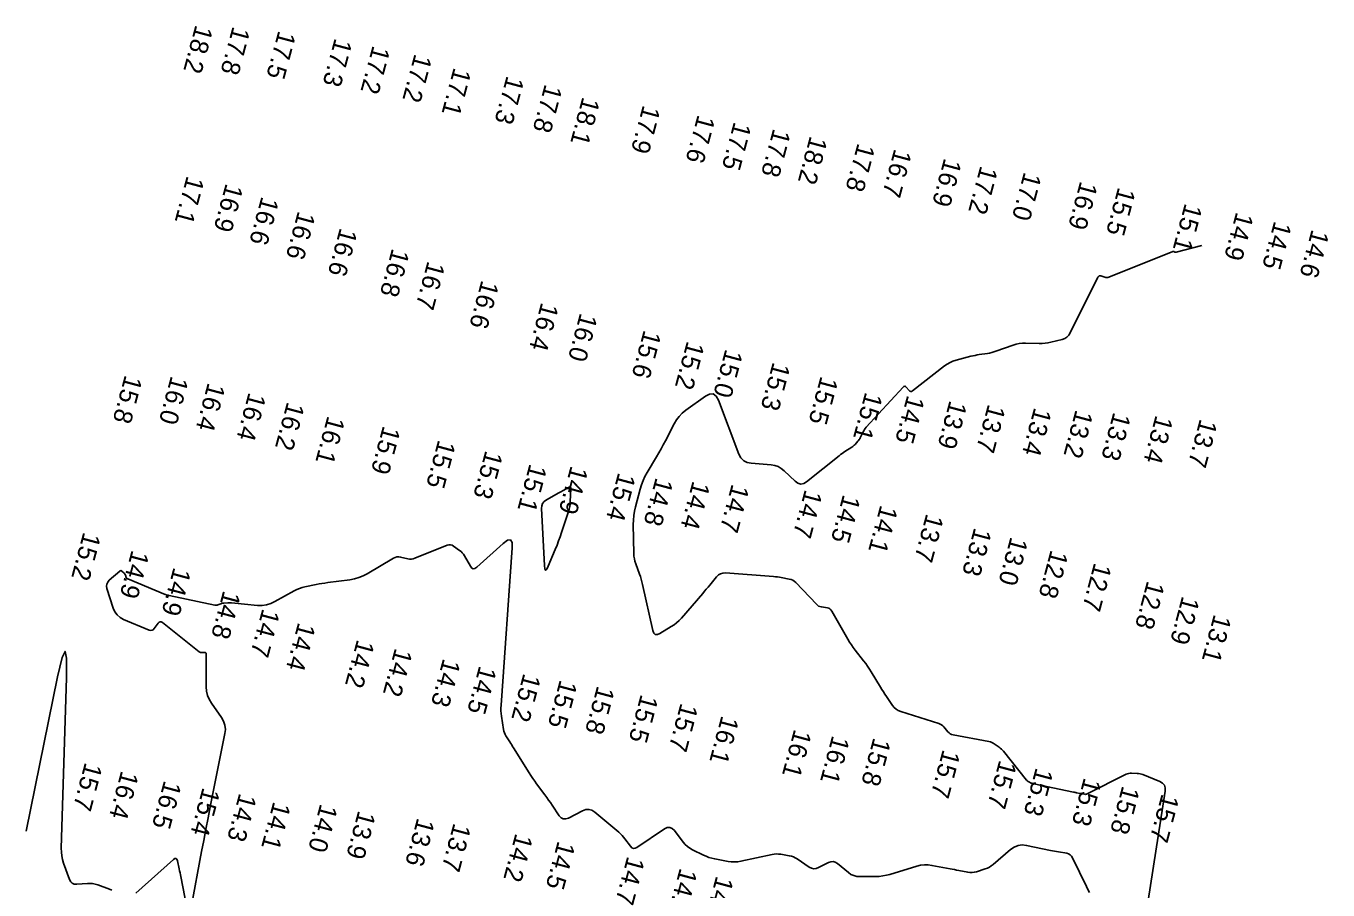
# Model space of a CAD drawing. Extents: x 988130 to 1132882, y 654656 to 841453.
# Drawn here: x 1028803.1 to 1029157, y 773780.5 to 774015.4 of the extents above; entities that cross this region are included whole.
import ezdxf

# ---------------------------------------------------------------- set-up
doc = ezdxf.new("R2010")
doc.units = 0
doc.layers.add('V-TOPO-MAJR', color=7, linetype='Continuous')
doc.layers.add('V-TOPO-SOUN', color=7, linetype='Continuous')

msp = doc.modelspace()

# ---------------------------------------------------------------- linework, layer by layer
at = {"layer": 'V-TOPO-MAJR'}
for points in [[(1029122.7, 773955.72), (1029115.73, 773953.96), (1029115.65, 773953.94), (1029115.57, 773953.94), (1029115.49, 773953.95), (1029115.42, 773953.98), (1029115.11, 773954.1), (1029115.04, 773954.12), (1029114.96, 773954.12), (1029114.88, 773954.12), (1029114.81, 773954.09), (1029097.46, 773947.13), (1029097.19, 773947.05), (1029096.92, 773947.01), (1029096.64, 773947.03), (1029096.36, 773947.1), (1029095.25, 773947.48), (1029095, 773947.53), (1029094.77, 773947.49), (1029094.59, 773947.36), (1029094.44, 773947.14), (1029086.96, 773931.98), (1029086.56, 773931.34), (1029086.05, 773930.83), (1029085.44, 773930.44), (1029084.73, 773930.19), (1029081.65, 773929.44), (1029080.88, 773929.28), (1029080.1, 773929.17), (1029079.32, 773929.12), (1029078.53, 773929.11), (1029074.83, 773929.21), (1029073.96, 773929.2), (1029073.1, 773929.1), (1029072.25, 773928.92), (1029071.41, 773928.67), (1029066.7, 773926.98), (1029066.15, 773926.8), (1029065.6, 773926.65), (1029065.04, 773926.52), (1029064.48, 773926.42), (1029062.21, 773926.08), (1029061.64, 773925.99), (1029061.08, 773925.88), (1029060.52, 773925.76), (1029059.96, 773925.62), (1029055.9, 773924.56), (1029055.06, 773924.3), (1029054.26, 773923.95), (1029053.5, 773923.53), (1029052.78, 773923.02), (1029044.04, 773916.21), (1029043.8, 773916.07), (1029043.58, 773916.04), (1029043.36, 773916.12), (1029043.16, 773916.3), (1029042.36, 773917.24), (1029042.16, 773917.41), (1029041.96, 773917.47), (1029041.75, 773917.42), (1029041.55, 773917.25), (1029031.48, 773906.32), (1029031.23, 773906.02), (1029031, 773905.72), (1029030.79, 773905.39), (1029030.61, 773905.05), (1029029.84, 773903.49), (1029029.7, 773903.23), (1029029.55, 773902.99), (1029029.38, 773902.76), (1029029.2, 773902.54), (1029028.43, 773901.68), (1029028.23, 773901.47), (1029028.02, 773901.28), (1029027.8, 773901.1), (1029027.56, 773900.93), (1029025.68, 773899.7), (1029025.29, 773899.44), (1029024.9, 773899.17), (1029024.53, 773898.89), (1029024.16, 773898.6), (1029015.28, 773891.49), (1029014.48, 773891.02), (1029013.69, 773890.88), (1029012.92, 773891.09), (1029012.17, 773891.64), (1029009.19, 773894.52), (1029008.4, 773895.16), (1029007.55, 773895.64), (1029006.62, 773895.96), (1029005.63, 773896.12), (1029000.24, 773896.53), (1028999.1, 773896.76), (1028998.16, 773897.25), (1028997.42, 773898.02), (1028996.87, 773899.05), (1028991.3, 773913.7), (1028990.67, 773914.83), (1028989.87, 773915.38), (1028988.9, 773915.36), (1028987.76, 773914.77), (1028982.45, 773910.97), (1028981.48, 773910.19), (1028980.61, 773909.3), (1028979.86, 773908.32), (1028979.23, 773907.23), (1028976.89, 773902.67), (1028976.31, 773901.56), (1028975.72, 773900.47), (1028975.1, 773899.38), (1028974.48, 773898.31), (1028971.92, 773894), (1028971.33, 773892.93), (1028970.81, 773891.82), (1028970.38, 773890.67), (1028970.02, 773889.5), (1028968.74, 773884.74), (1028968.46, 773883.54), (1028968.27, 773882.33), (1028968.17, 773881.11), (1028968.15, 773879.89), (1028968.29, 773872.05), (1028968.33, 773871.32), (1028968.44, 773870.6), (1028968.6, 773869.89), (1028968.82, 773869.2), (1028969.83, 773866.44), (1028970.08, 773865.74), (1028970.29, 773865.04), (1028970.49, 773864.34), (1028970.66, 773863.62), (1028973.45, 773851.1), (1028973.72, 773850.38), (1028974.14, 773850.01), (1028974.69, 773849.97), (1028975.39, 773850.27), (1028978.49, 773852.16), (1028979.24, 773852.66), (1028979.94, 773853.21), (1028980.6, 773853.82), (1028981.22, 773854.47), (1028987.04, 773861.17), (1028987.52, 773861.73), (1028988, 773862.29), (1028988.47, 773862.85), (1028988.94, 773863.42), (1028990.8, 773865.71), (1028991.3, 773866.2), (1028991.86, 773866.53), (1028992.5, 773866.71), (1028993.2, 773866.74), (1029006.27, 773865.74), (1029006.8, 773865.69), (1029007.34, 773865.63), (1029007.87, 773865.55), (1029008.4, 773865.46), (1029010.52, 773865.07), (1029011.03, 773864.93), (1029011.5, 773864.73), (1029011.93, 773864.45), (1029012.32, 773864.09), (1029017.92, 773858.22), (1029018.22, 773857.95), (1029018.55, 773857.74), (1029018.91, 773857.59), (1029019.3, 773857.49), (1029020.91, 773857.23), (1029021.29, 773857.13), (1029021.62, 773856.95), (1029021.9, 773856.7), (1029022.13, 773856.38), (1029026.48, 773848.74), (1029026.95, 773847.95), (1029027.45, 773847.18), (1029027.97, 773846.44), (1029028.52, 773845.71), (1029030.78, 773842.82), (1029031.33, 773842.09), (1029031.86, 773841.35), (1029032.37, 773840.59), (1029032.85, 773839.81), (1029035.38, 773835.65), (1029035.77, 773835.02), (1029036.17, 773834.39), (1029036.57, 773833.77), (1029036.98, 773833.15), (1029038.63, 773830.69), (1029039.08, 773830.12), (1029039.6, 773829.66), (1029040.2, 773829.29), (1029040.87, 773829.02), (1029051.2, 773825.81), (1029051.6, 773825.66), (1029051.96, 773825.45), (1029052.29, 773825.19), (1029052.59, 773824.88), (1029053.7, 773823.54), (1029054, 773823.24), (1029054.33, 773823), (1029054.71, 773822.82), (1029055.12, 773822.71), (1029064.85, 773820.89), (1029065.24, 773820.8), (1029065.61, 773820.66), (1029065.97, 773820.49), (1029066.3, 773820.28), (1029067.62, 773819.35), (1029067.94, 773819.1), (1029068.25, 773818.84), (1029068.53, 773818.56), (1029068.79, 773818.25), (1029075.09, 773810.42), (1029075.21, 773810.28), (1029075.35, 773810.16), (1029075.5, 773810.05), (1029075.66, 773809.96), (1029076.33, 773809.62), (1029076.51, 773809.54), (1029076.68, 773809.47), (1029076.86, 773809.42), (1029077.04, 773809.37), (1029087.82, 773807.15), (1029088.03, 773807.11), (1029088.25, 773807.06), (1029088.47, 773807.02), (1029088.69, 773806.98), (1029089.67, 773806.8), (1029089.83, 773806.77), (1029089.99, 773806.74), (1029090.15, 773806.71), (1029090.31, 773806.68), (1029090.95, 773806.55), (1029091.11, 773806.53), (1029091.26, 773806.54), (1029091.41, 773806.58), (1029091.56, 773806.64), (1029102.14, 773811.98), (1029102.49, 773812.13), (1029102.85, 773812.23), (1029103.22, 773812.29), (1029103.61, 773812.29), (1029105.16, 773812.22), (1029105.55, 773812.19), (1029105.92, 773812.12), (1029106.29, 773812.02), (1029106.66, 773811.89), (1029111.29, 773810.02), (1029112.05, 773809.59), (1029112.56, 773809), (1029112.8, 773808.27), (1029112.78, 773807.4), (1029106.22, 773765.43)], [(1029092.16, 773779.84), (1029091.73, 773780.65), (1029091.33, 773781.47), (1029087.58, 773789.3), (1029087.3, 773789.75), (1029086.95, 773790.11), (1029086.51, 773790.36), (1029086, 773790.5), (1029083.79, 773790.88), (1029083.24, 773790.98), (1029082.69, 773791.08), (1029082.14, 773791.19), (1029081.59, 773791.3), (1029075.07, 773792.65), (1029073.88, 773792.77), (1029072.76, 773792.62), (1029071.7, 773792.2), (1029070.72, 773791.52), (1029065.98, 773787.44), (1029065.49, 773787.06), (1029064.97, 773786.74), (1029064.43, 773786.47), (1029063.85, 773786.26), (1029061.46, 773785.5), (1029060.87, 773785.36), (1029060.28, 773785.29), (1029059.68, 773785.29), (1029059.08, 773785.37), (1029056.67, 773785.84), (1029056.07, 773785.96), (1029055.46, 773786.08), (1029054.86, 773786.19), (1029054.26, 773786.3), (1029049.32, 773787.23), (1029048.3, 773787.36), (1029047.28, 773787.36), (1029046.27, 773787.25), (1029045.27, 773787.01), (1029037.91, 773784.78), (1029036.95, 773784.53), (1029035.98, 773784.35), (1029035, 773784.23), (1029034, 773784.19), (1029029.78, 773784.16), (1029028.92, 773784.22), (1029028.1, 773784.43), (1029027.34, 773784.78), (1029026.63, 773785.27), (1029023.64, 773787.71), (1029023.06, 773788.08), (1029022.45, 773788.25), (1029021.82, 773788.21), (1029021.18, 773787.98), (1029018.54, 773786.62), (1029017.88, 773786.38), (1029017.24, 773786.32), (1029016.61, 773786.46), (1029015.99, 773786.78), (1029012.7, 773789), (1029012.2, 773789.3), (1029011.68, 773789.54), (1029011.13, 773789.73), (1029010.56, 773789.85), (1029008.23, 773790.24), (1029007.65, 773790.3), (1029007.07, 773790.32), (1029006.49, 773790.28), (1029005.91, 773790.18), (1028997.4, 773788.37), (1028996.53, 773788.22), (1028995.66, 773788.17), (1028994.79, 773788.2), (1028993.92, 773788.32), (1028990.32, 773788.99), (1028989.51, 773789.17), (1028988.72, 773789.4), (1028987.95, 773789.69), (1028987.2, 773790.02), (1028984.22, 773791.48), (1028983.51, 773791.88), (1028982.85, 773792.35), (1028982.26, 773792.9), (1028981.73, 773793.52), (1028979.31, 773796.67), (1028978.71, 773797.26), (1028978.06, 773797.53), (1028977.36, 773797.48), (1028976.6, 773797.12), (1028969.15, 773792.12), (1028968.65, 773791.88), (1028968.19, 773791.85), (1028967.76, 773792.04), (1028967.37, 773792.43), (1028965.88, 773794.44), (1028965.5, 773794.92), (1028965.09, 773795.39), (1028964.65, 773795.83), (1028964.19, 773796.24), (1028957.7, 773801.71), (1028956.91, 773802.22), (1028956.09, 773802.45), (1028955.24, 773802.41), (1028954.36, 773802.08), (1028950.51, 773800.09), (1028949.79, 773799.84), (1028949.13, 773799.86), (1028948.55, 773800.15), (1028948.03, 773800.73), (1028946.11, 773803.57), (1028945.63, 773804.28), (1028945.14, 773804.98), (1028944.64, 773805.68), (1028944.13, 773806.37), (1028941.88, 773809.39), (1028941.35, 773810.13), (1028940.82, 773810.88), (1028940.32, 773811.64), (1028939.82, 773812.41), (1028935.61, 773819.14), (1028935.35, 773819.55), (1028935.09, 773819.96), (1028934.83, 773820.37), (1028934.57, 773820.78), (1028933.52, 773822.42), (1028933.28, 773822.83), (1028933.09, 773823.27), (1028932.95, 773823.72), (1028932.85, 773824.19), (1028932.32, 773827.75), (1028932.23, 773828.5), (1028932.18, 773829.25), (1028932.17, 773830.01), (1028932.2, 773830.77), (1028935.24, 773873.56), (1028935.18, 773875.02), (1028934.75, 773875.7), (1028933.95, 773875.62), (1028932.77, 773874.76), (1028925.62, 773868.27), (1028925.11, 773867.93), (1028924.65, 773867.86), (1028924.23, 773868.07), (1028923.85, 773868.56), (1028922.23, 773871.42), (1028921.96, 773871.84), (1028921.66, 773872.22), (1028921.31, 773872.56), (1028920.92, 773872.87), (1028919.3, 773874.03), (1028918.89, 773874.26), (1028918.46, 773874.37), (1028918.02, 773874.36), (1028917.56, 773874.24), (1028908.79, 773870.74), (1028908.31, 773870.59), (1028907.83, 773870.51), (1028907.34, 773870.51), (1028906.85, 773870.59), (1028904.87, 773871.04), (1028904.38, 773871.11), (1028903.9, 773871.08), (1028903.44, 773870.96), (1028903, 773870.75), (1028895.81, 773866.51), (1028894.69, 773865.92), (1028893.53, 773865.45), (1028892.33, 773865.11), (1028891.09, 773864.88), (1028885.06, 773864.1), (1028884.28, 773863.99), (1028883.51, 773863.87), (1028882.74, 773863.73), (1028881.96, 773863.58), (1028878.89, 773862.96), (1028878.13, 773862.78), (1028877.39, 773862.54), (1028876.67, 773862.24), (1028875.98, 773861.88), (1028870.71, 773858.92), (1028869.58, 773858.4), (1028868.42, 773858.05), (1028867.21, 773857.89), (1028865.97, 773857.92), (1028858.89, 773858.58), (1028858.64, 773858.6), (1028858.39, 773858.61), (1028858.14, 773858.61), (1028857.89, 773858.6), (1028856.83, 773858.54), (1028856.62, 773858.52), (1028856.41, 773858.48), (1028856.2, 773858.43), (1028856, 773858.37), (1028855.19, 773858.07), (1028854.98, 773858.01), (1028854.78, 773857.98), (1028854.57, 773857.98), (1028854.36, 773858.01), (1028841.96, 773860.62), (1028841.86, 773860.64), (1028841.77, 773860.66), (1028841.68, 773860.68), (1028841.59, 773860.7), (1028841.22, 773860.79), (1028841.12, 773860.82), (1028841.03, 773860.84), (1028840.94, 773860.88), (1028840.86, 773860.91), (1028830.71, 773865.1), (1028830.57, 773865.17), (1028830.46, 773865.27), (1028830.37, 773865.39), (1028830.3, 773865.53), (1028830.09, 773866.16), (1028830.03, 773866.31), (1028829.95, 773866.44), (1028829.85, 773866.57), (1028829.73, 773866.68), (1028829.11, 773867.22), (1028828.97, 773867.32), (1028828.82, 773867.35), (1028828.68, 773867.32), (1028828.53, 773867.22), (1028825.69, 773864.73), (1028825.26, 773864.25), (1028825.01, 773863.72), (1028824.95, 773863.13), (1028825.06, 773862.5), (1028826.74, 773857.19), (1028827.18, 773856.16), (1028827.8, 773855.31), (1028828.6, 773854.62), (1028829.58, 773854.09), (1028836.57, 773851.21), (1028836.96, 773851.1), (1028837.32, 773851.13), (1028837.64, 773851.3), (1028837.91, 773851.6), (1028838.95, 773853.07), (1028839.21, 773853.36), (1028839.51, 773853.48), (1028839.82, 773853.44), (1028840.16, 773853.25), (1028850.14, 773845.31), (1028850.3, 773845.21), (1028850.47, 773845.13), (1028850.65, 773845.09), (1028850.84, 773845.08), (1028851.63, 773845.1), (1028851.8, 773845.08), (1028851.93, 773845.01), (1028852, 773844.89), (1028852.03, 773844.72), (1028852.05, 773835.76), (1028852.13, 773834.58), (1028852.4, 773833.45), (1028852.83, 773832.38), (1028853.44, 773831.36), (1028856.21, 773827.4), (1028856.78, 773826.39), (1028857.13, 773825.33), (1028857.24, 773824.21), (1028857.12, 773823.05), (1028853.14, 773803.16), (1028852.54, 773800.12), (1028851.95, 773797.07), (1028851.37, 773794.02), (1028850.79, 773790.97), (1028847.98, 773775.81)], [(1028826.39, 773780.52), (1028825.77, 773780.74), (1028822.53, 773781.91), (1028821.84, 773782.12), (1028821.15, 773782.26), (1028820.44, 773782.32), (1028819.72, 773782.3), (1028816.83, 773782.1), (1028816.16, 773782.14), (1028815.62, 773782.36), (1028815.19, 773782.77), (1028814.89, 773783.36), (1028813.27, 773787.85), (1028812.97, 773788.84), (1028812.76, 773789.84), (1028812.65, 773790.85), (1028812.63, 773791.88), (1028814.05, 773838.19), (1028814.06, 773843.56), (1028813.66, 773845.39), (1028812.85, 773843.7), (1028811.63, 773838.48), (1028803.05, 773796.56)], [(1028846.78, 773775.81), (1028845.15, 773784.16), (1028845.04, 773784.7), (1028844.92, 773785.24), (1028844.81, 773785.78), (1028844.68, 773786.32), (1028844.19, 773788.48), (1028844.03, 773788.91), (1028843.79, 773789.11), (1028843.49, 773789.08), (1028843.11, 773788.82), (1028832.94, 773779.65)]]:
    msp.add_lwpolyline(points, dxfattribs=at)
msp.add_lwpolyline([(1028948.6, 773888.86), (1028948.27, 773888.68), (1028947.94, 773888.49), (1028944.51, 773886.59), (1028943.92, 773886.16), (1028943.51, 773885.63), (1028943.27, 773885), (1028943.22, 773884.27), (1028943.98, 773868.76), (1028944.09, 773867.82), (1028944.31, 773867.48), (1028944.63, 773867.73), (1028945.05, 773868.57), (1028946.95, 773873.14), (1028947.42, 773874.28), (1028947.85, 773875.43), (1028948.27, 773876.58), (1028948.67, 773877.74), (1028950.53, 773883.41), (1028950.73, 773884.08), (1028950.88, 773884.76), (1028950.98, 773885.45), (1028951.03, 773886.14), (1028951.18, 773889.6), (1028951.15, 773889.91), (1028951.04, 773890.07), (1028950.84, 773890.1), (1028950.56, 773889.98), (1028949.25, 773889.23), (1028948.93, 773889.05)], close=True, dxfattribs=at)

# ---------------------------------------------------------------- texts
at = {"layer": 'V-TOPO-SOUN'}
for s, p in [('18.2 ', (1028849.15, 774015.9)), ('17.8 ', (1028859.26, 774015.52)), ('17.5 ', (1028871.7, 774014.36)), ('17.3 ', (1028887.02, 774012.3)), ('17.2 ', (1028897.32, 774010.3)), ('17.2 ', (1028908.71, 774008.02)), ('17.1 ', (1028919.37, 774004.31)), ('17.3 ', (1028933.76, 774002.08)), ('17.8 ', (1028944.14, 773999.8)), ('18.1 ', (1028954.36, 773996.33)), ('17.9 ', (1028970.81, 773994.1)), ('17.6 ', (1028985.7, 773991.5)), ('17.5 ', (1028995.55, 773989.58)), ('17.8 ', (1029006.23, 773987.72)), ('18.2 ', (1029016.22, 773985.72)), ('17.8 ', (1029029.18, 773983.76)), ('16.7 ', (1029039.15, 773982.22)), ('16.9 ', (1029052.71, 773979.68)), ('17.1 ', (1028846.8, 773974.88)), ('17.2 ', (1029062.55, 773977.6)), ('17.0 ', (1029074.42, 773975.92)), ('16.9 ', (1028857.38, 773972.81)), ('16.9 ', (1029089.69, 773973.43)), ('15.5 ', (1029100, 773971.78)), ('16.6 ', (1028867.09, 773969.26)), ('16.6 ', (1028877.02, 773965.29)), ('15.1 ', (1029118.16, 773967.41)), ('14.9 ', (1029132.1, 773965.05)), ('16.6 ', (1028888.43, 773960.74)), ('14.5 ', (1029142.45, 773962.6)), ('14.6 ', (1029152.64, 773960.32)), ('16.8 ', (1028902.59, 773955.15)), ('16.7 ', (1028912.26, 773951.7)), ('16.6 ', (1028926.91, 773946.5)), ('16.4 ', (1028943.17, 773940.48)), ('16.0 ', (1028953.71, 773937.59)), ('15.6 ', (1028971.05, 773932.97)), ('15.2 ', (1028982.79, 773929.96)), ('15.0 ', (1028993.23, 773927.79)), ('15.3 ', (1029006.13, 773924.25)), ('15.8 ', (1028829.96, 773920.73)), ('16.0 ', (1028842.49, 773920.49)), ('16.4 ', (1028852.53, 773918.66)), ('15.5 ', (1029019.13, 773920.43)), ('16.4 ', (1028863.61, 773916.01)), ('15.1 ', (1029031.25, 773916.09)), ('14.5 ', (1029042.66, 773915.25)), ('16.2 ', (1028874.07, 773913.43)), ('13.9 ', (1029054.18, 773913.81)), ('13.7 ', (1029064.64, 773912.81)), ('13.4 ', (1029077.19, 773911.9)), ('13.2 ', (1029088.45, 773911.3)), ('16.1 ', (1028885.05, 773909.61)), ('13.3 ', (1029098.72, 773910.62)), ('13.4 ', (1029110.21, 773909.81)), ('13.7 ', (1029122.24, 773908.8)), ('15.9 ', (1028900.13, 773906.92)), ('15.5 ', (1028915.15, 773903.1)), ('15.3 ', (1028927.98, 773900.22)), ('15.1 ', (1028939.98, 773896.6)), ('14.9 ', (1028951.18, 773896.07)), ('15.4 ', (1028964.09, 773894.22)), ('14.8 ', (1028974.29, 773892.86)), ('14.4 ', (1028984.33, 773891.94)), ('14.7 ', (1028994.97, 773891.11)), ('14.7 ', (1029014.84, 773889.6)), ('14.5 ', (1029025.21, 773888.25)), ('14.1 ', (1029035.36, 773885.39)), ('13.7 ', (1029047.84, 773883.04)), ('13.3 ', (1029060.88, 773879.24)), ('15.2 ', (1028818.67, 773878.04)), ('13.0 ', (1029070.75, 773876.73)), ('14.9 ', (1028831.82, 773873.15)), ('12.8 ', (1029081.68, 773873.19)), ('12.7 ', (1029093.5, 773869.71)), ('14.9 ', (1028843.2, 773868.45)), ('14.8 ', (1028856.71, 773862.15)), ('12.8 ', (1029107.9, 773864.78)), ('12.9 ', (1029117.41, 773860.64)), ('14.7 ', (1028867.34, 773857.22)), ('13.1 ', (1029126.06, 773855.69)), ('14.4 ', (1028877.07, 773853.48)), ('14.2 ', (1028893.09, 773848.84)), ('14.2 ', (1028903.4, 773846.49)), ('14.3 ', (1028916.47, 773843.66)), ('14.5 ', (1028926.3, 773841.7)), ('15.2 ', (1028938.32, 773839.62)), ('15.5 ', (1028948.23, 773837.89)), ('15.8 ', (1028958.37, 773836.24)), ('15.5 ', (1028970.23, 773833.92)), ('15.7 ', (1028981.06, 773831.55)), ('16.1 ', (1028992.16, 773828.12)), ('16.1 ', (1029011.92, 773824.44)), ('16.1 ', (1029022.27, 773822.74)), ('15.8 ', (1029033.47, 773822.15)), ('15.7 ', (1029052.33, 773818.92)), ('15.7 ', (1029067.7, 773816.05)), ('15.7 ', (1028819.11, 773815.43)), ('16.4 ', (1028828.96, 773813.17)), ('15.3 ', (1029077.63, 773813.98)), ('16.5 ', (1028840.61, 773810.51)), ('15.4 ', (1028851.1, 773808.6)), ('15.3 ', (1029090.72, 773811.28)), ('15.8 ', (1029101.13, 773809.06)), ('14.3 ', (1028861.05, 773807.05)), ('15.7 ', (1029111.85, 773806.87)), ('14.1 ', (1028870.32, 773804.76)), ('14.0 ', (1028883.07, 773804.18)), ('13.9 ', (1028893.41, 773802.32)), ('13.6 ', (1028909.45, 773800.33)), ('13.7 ', (1028919.33, 773798.92)), ('14.2 ', (1028936.15, 773796.12)), ('14.5 ', (1028947.66, 773794.04)), ('14.7 ', (1028966.55, 773789.89)), ('14.3 ', (1028980.85, 773786.7)), ('14.4 ', (1028990.72, 773784.56))]:
    msp.add_text(s, height=5, rotation=255, dxfattribs=at).set_placement(p)

doc.saveas('drawing.dxf')
